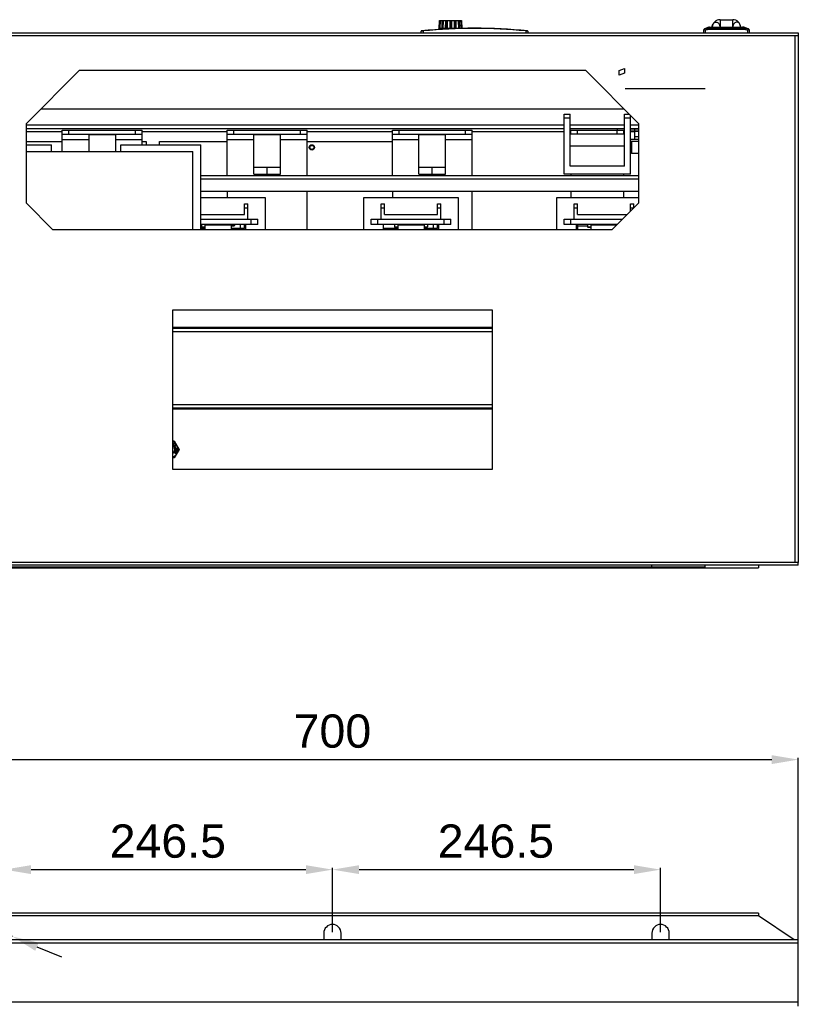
# Model space of a CAD drawing. Header units: millimetres. Extents: x 1117 to 38156, y -1945 to 7303.
# Tile 709 of 831: x 25585 to 26170, y 5861 to 6601. Entities that reach past the tile are written whole.
import ezdxf

# ---------------------------------------------------------------- set-up
doc = ezdxf.new("R2010")
doc.units = ezdxf.units.MM
doc.styles.get("Standard").update_dxf_attribs({"font": 'arial.ttf'})
doc.dimstyles.new('ISO-25', dxfattribs={"dimtxt": 2.5, "dimasz": 2.5, "dimexe": 1.25, "dimexo": 0.625, "dimtad": 1, "dimtxsty": 'Standard', "dimcen": 2.5, "dimadec": 0, "dimazin": 0, "dimtfac": 1, "dimtmove": 0, "dimatfit": 3, "dimfxl": 0, "dimarcsym": 0})

# ---------------------------------------------------------------- blocks, each defined once
blk = doc.blocks.new('*D231')
at = {"color": 0, "linetype": 'Continuous', "lineweight": -2}
for p, q in [((25573.55, 5915.05), (25573.55, 5963.41)), ((25593.55, 5962.16), (25800.05, 5962.16)), ((25820.05, 5915.05), (25820.05, 5963.41))]:
    blk.add_line(p, q, dxfattribs=at)
at = {"color": 0, "linetype": 'Continuous'}
for points in [[(25593.55, 5965.5), (25593.55, 5958.83), (25573.55, 5962.16)], [(25800.05, 5965.5), (25800.05, 5958.83), (25820.05, 5962.16)]]:
    blk.add_solid(points, dxfattribs=at)
at = {"layer": 'Defpoints', "color": 0, "linetype": 'Continuous'}
for p in [(25820.05, 5962.16), (25573.55, 5914.42), (25820.05, 5914.42)]:
    blk.add_point(p, dxfattribs=at)
at = {"color": 0, "linetype": 'Continuous', "insert": (25696.35, 5996.12), "char_height": 25, "width": 77.1094, "attachment_point": 2, "line_spacing_factor": 0.9}
blk.add_mtext('246.5', dxfattribs=at)
blk = doc.blocks.new('*D232')
at = {"color": 0, "linetype": 'Continuous', "lineweight": -2}
for p, q in [((25820.05, 5915.05), (25820.05, 5963.41)), ((25840.05, 5962.16), (26046.55, 5962.16)), ((26066.55, 5915.05), (26066.55, 5963.41))]:
    blk.add_line(p, q, dxfattribs=at)
at = {"color": 0, "linetype": 'Continuous'}
for points in [[(25840.05, 5965.5), (25840.05, 5958.83), (25820.05, 5962.16)], [(26046.55, 5965.5), (26046.55, 5958.83), (26066.55, 5962.16)]]:
    blk.add_solid(points, dxfattribs=at)
at = {"layer": 'Defpoints', "color": 0, "linetype": 'Continuous'}
for p in [(26066.55, 5962.16), (25820.05, 5914.42), (26066.55, 5914.42)]:
    blk.add_point(p, dxfattribs=at)
at = {"color": 0, "linetype": 'Continuous', "insert": (25942.85, 5996.12), "char_height": 25, "width": 77.1094, "attachment_point": 2, "line_spacing_factor": 0.9}
blk.add_mtext('246.5', dxfattribs=at)
blk = doc.blocks.new('*D234')
at = {"color": 0, "linetype": 'Continuous', "lineweight": -2}
for p, q in [((25372.34, 5998.43), (25549.09, 5924.63)), ((25579.55, 5911.92), (25567.55, 5916.93)), ((25598, 5904.21), (25616.46, 5896.51))]:
    blk.add_line(p, q, dxfattribs=at)
at = {"color": 0, "linetype": 'Continuous'}
for points in [[(25550.38, 5927.71), (25547.81, 5921.56), (25567.55, 5916.93)], [(25599.29, 5907.29), (25596.72, 5901.14), (25579.55, 5911.92)]]:
    blk.add_solid(points, dxfattribs=at)
at = {"layer": 'Defpoints', "color": 0, "linetype": 'Continuous'}
for p in [(25567.55, 5916.93), (25579.55, 5911.92)]:
    blk.add_point(p, dxfattribs=at)
at = {"color": 0, "linetype": 'Continuous', "insert": (25442.23, 6006.05), "char_height": 25, "width": 58.8438, "attachment_point": 3, "rotation": 337.33744, "line_spacing_factor": 0.9}
blk.add_mtext('∅13', dxfattribs=at)
blk = doc.blocks.new('*D236')
at = {"color": 0, "linetype": 'Continuous', "lineweight": -2}
for p, q in [((25470.05, 5907.55), (25470.05, 6046.1)), ((25490.05, 6044.85), (26150.05, 6044.85)), ((26170.05, 5907.55), (26170.05, 6046.1))]:
    blk.add_line(p, q, dxfattribs=at)
at = {"color": 0, "linetype": 'Continuous'}
for points in [[(25490.05, 6048.18), (25490.05, 6041.51), (25470.05, 6044.85)], [(26150.05, 6048.18), (26150.05, 6041.51), (26170.05, 6044.85)]]:
    blk.add_solid(points, dxfattribs=at)
at = {"layer": 'Defpoints', "color": 0, "linetype": 'Continuous'}
for p in [(26170.05, 6044.85), (25470.05, 5906.92), (26170.05, 5906.92)]:
    blk.add_point(p, dxfattribs=at)
at = {"color": 0, "linetype": 'Continuous', "insert": (25820.01, 6078.81), "char_height": 25, "width": 46.2656, "attachment_point": 2, "line_spacing_factor": 0.9}
blk.add_mtext('700', dxfattribs=at)

msp = doc.modelspace()

# ---------------------------------------------------------------- linework, layer by layer
at = {"color": 7, "linetype": 'Continuous'}
for p, q in [((25900.252, 6594.515), (25900.249, 6594.446)), ((25900.253, 6594.514), (25900.252, 6594.515)), ((25900.253, 6594.514), (25900.564, 6600.446)), ((25900.822, 6600.446), (25900.528, 6594.514)), ((25900.564, 6600.446), (25916.934, 6600.446)), ((25901.035, 6594.514), (25901.33, 6600.446)), ((25902.334, 6600.348), (25902.113, 6594.514)), ((25902.334, 6600.348), (25902.853, 6600.348)), ((25902.853, 6600.348), (25902.632, 6594.515)), ((25902.742, 6594.516), (25902.963, 6600.351)), ((25902.963, 6600.351), (25903.374, 6600.351)), ((25903.151, 6594.514), (25903.355, 6599.846)), ((25903.355, 6599.846), (25903.374, 6600.348)), ((25904.962, 6600.446), (25904.845, 6594.514)), ((25905.361, 6600.446), (25905.243, 6594.515)), ((25905.355, 6594.516), (25905.473, 6600.446)), ((25906.271, 6600.446), (25906.153, 6594.514)), ((25906.22, 6594.514), (25906.338, 6600.446)), ((25906.235, 6594.514), (25906.355, 6600.446)), ((25908.241, 6600.446), (25908.252, 6594.514)), ((25908.45, 6600.446), (25908.459, 6594.515)), ((25908.555, 6594.515), (25908.545, 6600.446)), ((25909.407, 6600.446), (25909.417, 6594.515)), ((25909.515, 6594.515), (25909.506, 6600.446)), ((25909.753, 6594.514), (25909.746, 6600.446)), ((25911.608, 6600.446), (25911.745, 6594.514)), ((25911.788, 6594.515), (25911.653, 6600.446)), ((25912.43, 6600.446), (25912.565, 6594.516)), ((25912.678, 6594.516), (25912.543, 6600.446)), ((25913.098, 6594.514), (25912.964, 6600.446)), ((25914.48, 6600.446), (25914.504, 6599.846)), ((25914.504, 6599.846), (25914.72, 6594.514)), ((25914.816, 6600.446), (25915.053, 6594.516)), ((25915.161, 6594.516), (25914.924, 6600.446)), ((25915.69, 6594.514), (25915.453, 6600.446)), ((25916.362, 6600.446), (25916.662, 6594.514)), ((25917.083, 6594.514), (25916.784, 6600.446)), ((25916.934, 6600.446), (25917.245, 6594.511)), ((26102.879, 6595.482), (26099.697, 6594.289)), ((26101.754, 6594.339), (26104.192, 6595.253)), ((26103.23, 6595.546), (26128.867, 6595.546)), ((26104.192, 6595.546), (26104.192, 6595.253)), ((26127.905, 6595.253), (26104.192, 6595.253)), ((26111.299, 6601.046), (26111.299, 6595.546)), ((26111.299, 6601.046), (26120.799, 6601.046)), ((26120.799, 6595.546), (26120.799, 6601.046)), ((26127.905, 6595.253), (26127.905, 6595.546)), ((26127.905, 6595.253), (26130.343, 6594.339)), ((26132.4, 6594.289), (26129.218, 6595.482)), ((25470.049, 6591.046), (26170.049, 6591.046)), ((25470.049, 6589.046), (26170.049, 6589.046)), ((25887.035, 6592.49), (25886.749, 6592.465)), ((25886.749, 6591.146), (25886.749, 6592.465)), ((25888.249, 6592.593), (25888.229, 6592.792)), ((25888.249, 6592.593), (25888.249, 6591.146)), ((25891.549, 6591.146), (25891.549, 6591.046)), ((25900.249, 6593.661), (25900.249, 6594.446)), ((25914.408, 6594.446), (25900.249, 6594.446)), ((25904.891, 6593.996), (25902.399, 6593.996)), ((25904.399, 6593.996), (25904.399, 6594.096)), ((25904.399, 6594.096), (25906.125, 6594.096)), ((25947.373, 6594.096), (25947.938, 6594.096)), ((25951.099, 6594.046), (25947.914, 6594.046)), ((25947.982, 6594.096), (25949.499, 6594.096)), ((25948.799, 6594.046), (25948.799, 6594.096)), ((25949.022, 6594.046), (25949.022, 6594.096)), ((25949.149, 6594.096), (25949.149, 6594.046)), ((25949.221, 6594.046), (25949.221, 6594.096)), ((25949.499, 6594.046), (25949.499, 6594.096)), ((25950.749, 6594.046), (25950.749, 6593.841)), ((25961.949, 6591.046), (25961.949, 6591.146)), ((25965.249, 6592.593), (25965.268, 6592.792)), ((25965.249, 6592.593), (25965.249, 6591.146)), ((25966.749, 6592.465), (25966.462, 6592.49)), ((25966.749, 6592.465), (25966.749, 6591.146)), ((26099.049, 6591.046), (26099.049, 6593.335)), ((26100.049, 6593.335), (26099.049, 6593.335)), ((26100.049, 6593.335), (26099.761, 6594.276)), ((26100.049, 6593.335), (26100.049, 6591.046)), ((26101.754, 6593.632), (26101.754, 6594.339)), ((26101.754, 6594.339), (26130.343, 6594.339)), ((26130.343, 6593.632), (26101.754, 6593.632)), ((26130.343, 6593.632), (26130.343, 6594.339)), ((26132.336, 6594.276), (26132.049, 6593.335)), ((26133.049, 6593.335), (26132.049, 6593.335)), ((26132.049, 6591.046), (26132.049, 6593.335)), ((26133.049, 6593.335), (26133.049, 6591.046)), ((26167.549, 6589.046), (26167.549, 6193.046)), ((26170.049, 6591.046), (26170.049, 6193.046)), ((25590.049, 6523.046), (25630.049, 6563.046)), ((25630.049, 6563.046), (26010.049, 6563.046)), ((26010.049, 6563.046), (26050.049, 6523.046)), ((26035.549, 6562.94), (26039.549, 6564.446)), ((26035.549, 6559.446), (26035.549, 6562.94)), ((26039.549, 6560.946), (26035.549, 6559.446)), ((26039.549, 6564.446), (26039.549, 6560.946)), ((26100.049, 6549.046), (26040.049, 6549.046)), ((25601.049, 6534.046), (26039.049, 6534.046)), ((25994.049, 6485.046), (25994.049, 6530.046)), ((25994.049, 6530.046), (25998.549, 6530.046)), ((25998.549, 6491.046), (25998.549, 6530.046)), ((26039.549, 6491.046), (26039.549, 6530.046)), ((26039.549, 6530.046), (26043.049, 6530.046)), ((26044.049, 6485.046), (26044.049, 6529.046)), ((25590.049, 6463.046), (25590.049, 6523.046)), ((25590.049, 6522.046), (25994.049, 6522.046)), ((25998.549, 6527.046), (25994.049, 6527.046)), ((25998.549, 6522.046), (26039.549, 6522.046)), ((26044.049, 6527.046), (26039.549, 6527.046)), ((26044.049, 6522.046), (26050.049, 6522.046)), ((26050.049, 6523.046), (26050.049, 6463.046)), ((25994.049, 6519.046), (25590.049, 6519.046)), ((25590.049, 6517.046), (25617.049, 6517.046)), ((25617.049, 6502.046), (25617.049, 6518.046)), ((25617.049, 6518.046), (25677.049, 6518.046)), ((25617.049, 6515.046), (25677.049, 6515.046)), ((25622.049, 6515.046), (25622.049, 6518.046)), ((25637.549, 6515.046), (25637.049, 6514.546)), ((25637.049, 6514.546), (25637.049, 6502.046)), ((25657.049, 6514.546), (25637.049, 6514.546)), ((25656.549, 6515.046), (25657.049, 6514.546)), ((25657.049, 6514.546), (25657.049, 6502.046)), ((25672.049, 6515.046), (25672.049, 6518.046)), ((25677.049, 6507.046), (25677.049, 6518.046)), ((25677.049, 6517.046), (25741.049, 6517.046)), ((25741.049, 6484.046), (25741.049, 6518.046)), ((25741.049, 6518.046), (25801.049, 6518.046)), ((25741.049, 6515.046), (25801.049, 6515.046)), ((25746.049, 6515.046), (25746.049, 6518.046)), ((25761.549, 6515.046), (25761.049, 6514.546)), ((25761.049, 6485.046), (25761.049, 6514.546)), ((25781.049, 6514.546), (25761.049, 6514.546)), ((25780.549, 6515.046), (25781.049, 6514.546)), ((25781.049, 6485.046), (25781.049, 6514.546)), ((25796.049, 6515.046), (25796.049, 6518.046)), ((25801.049, 6484.046), (25801.049, 6518.046)), ((25801.049, 6517.046), (25865.049, 6517.046)), ((25865.049, 6484.046), (25865.049, 6518.046)), ((25865.049, 6518.046), (25925.049, 6518.046)), ((25865.049, 6515.046), (25925.049, 6515.046)), ((25870.049, 6515.046), (25870.049, 6518.046)), ((25885.549, 6515.046), (25885.049, 6514.546)), ((25885.049, 6485.046), (25885.049, 6514.546)), ((25905.049, 6514.546), (25885.049, 6514.546)), ((25904.549, 6515.046), (25905.049, 6514.546)), ((25905.049, 6485.046), (25905.049, 6514.546)), ((25920.049, 6515.046), (25920.049, 6518.046)), ((25925.049, 6484.046), (25925.049, 6518.046)), ((25925.049, 6517.046), (25994.049, 6517.046)), ((26039.549, 6519.046), (25998.549, 6519.046)), ((25998.549, 6517.046), (25999.049, 6517.046)), ((26039.549, 6515.046), (25998.549, 6515.046)), ((25999.049, 6515.046), (25999.049, 6518.046)), ((25999.049, 6518.046), (26039.049, 6518.046)), ((26004.049, 6515.046), (26004.049, 6518.046)), ((26033.859, 6519.046), (26033.859, 6518.046)), ((26034.049, 6515.046), (26034.049, 6518.046)), ((26039.049, 6515.046), (26039.049, 6518.046)), ((26039.239, 6519.046), (26039.239, 6515.046)), ((26039.239, 6517.046), (26039.549, 6517.046)), ((26050.049, 6519.046), (26044.049, 6519.046)), ((26050.049, 6518.666), (26044.049, 6518.666)), ((26044.049, 6517.466), (26050.049, 6517.466)), ((26044.049, 6517.166), (26047.169, 6517.166)), ((26044.049, 6517.046), (26047.169, 6517.046)), ((26046.874, 6518.666), (26046.874, 6517.466)), ((26047.174, 6517.166), (26046.874, 6517.466)), ((26047.169, 6518.666), (26047.169, 6519.046)), ((26047.169, 6513.346), (26047.169, 6517.166)), ((26047.169, 6513.346), (26050.049, 6513.346)), ((26047.174, 6517.166), (26050.049, 6517.166)), ((26047.189, 6511.046), (26047.189, 6513.346)), ((26047.939, 6519.046), (26047.939, 6518.666)), ((25590.049, 6509.546), (25617.049, 6509.546)), ((25590.049, 6507.046), (25609.049, 6507.046)), ((25609.049, 6502.046), (25609.049, 6507.046)), ((25617.049, 6511.046), (25637.049, 6511.046)), ((25657.049, 6511.046), (25677.049, 6511.046)), ((25661.049, 6502.046), (25661.049, 6507.046)), ((25661.049, 6507.046), (25721.049, 6507.046)), ((25677.049, 6509.546), (25680.049, 6509.546)), ((25680.049, 6509.546), (25680.049, 6507.046)), ((25690.049, 6507.046), (25690.049, 6509.546)), ((25690.049, 6509.546), (25741.049, 6509.546)), ((25721.049, 6443.046), (25721.049, 6507.046)), ((25741.049, 6511.046), (25761.049, 6511.046)), ((25781.049, 6511.046), (25801.049, 6511.046)), ((25801.049, 6509.546), (25865.049, 6509.546)), ((25865.049, 6511.046), (25885.049, 6511.046)), ((25905.049, 6511.046), (25925.049, 6511.046)), ((26039.549, 6506.046), (25998.549, 6506.046)), ((26050.049, 6511.046), (26044.049, 6511.046)), ((26050.049, 6509.446), (26044.049, 6509.446)), ((26044.725, 6509.446), (26044.725, 6500.446)), ((25590.049, 6502.046), (25715.049, 6502.046)), ((25715.049, 6443.046), (25715.049, 6502.046)), ((26050.049, 6500.446), (26044.725, 6500.446)), ((26039.549, 6491.046), (25998.549, 6491.046)), ((25721.049, 6484.046), (26050.049, 6484.046)), ((25781.049, 6490.046), (25761.049, 6490.046)), ((25761.049, 6485.046), (25781.049, 6485.046)), ((25768.049, 6485.046), (25768.049, 6484.046)), ((25771.049, 6485.046), (25771.049, 6490.046)), ((25774.049, 6485.046), (25774.049, 6484.046)), ((25905.049, 6490.046), (25885.049, 6490.046)), ((25885.049, 6485.046), (25905.049, 6485.046)), ((25892.049, 6485.046), (25892.049, 6484.046)), ((25895.049, 6485.046), (25895.049, 6490.046)), ((25898.049, 6485.046), (25898.049, 6484.046)), ((26044.049, 6485.046), (25994.049, 6485.046)), ((25999.049, 6485.046), (25999.049, 6484.046)), ((26039.049, 6484.046), (26039.049, 6485.046)), ((25721.049, 6481.546), (26050.049, 6481.546)), ((25721.049, 6472.046), (26050.049, 6472.046)), ((25741.049, 6472.046), (25741.049, 6467.296)), ((25801.049, 6443.046), (25801.049, 6472.046)), ((25865.049, 6472.046), (25865.049, 6467.296)), ((25925.049, 6443.046), (25925.049, 6472.046)), ((25999.049, 6472.046), (25999.049, 6467.296)), ((26039.049, 6467.296), (26039.049, 6472.046)), ((25610.049, 6443.046), (25590.049, 6463.046)), ((25721.049, 6467.296), (25769.548, 6467.296)), ((25754.048, 6454.546), (25754.048, 6462.546)), ((25754.048, 6462.546), (25756.548, 6462.546)), ((25756.548, 6451.046), (25756.548, 6462.546)), ((25769.548, 6467.296), (25769.548, 6443.046)), ((25843.549, 6443.046), (25843.549, 6467.296)), ((25843.549, 6467.296), (25914.549, 6467.296)), ((25856.549, 6451.046), (25856.549, 6462.546)), ((25856.549, 6462.546), (25859.049, 6462.546)), ((25859.049, 6454.546), (25859.049, 6462.546)), ((25899.049, 6454.546), (25899.049, 6462.546)), ((25899.049, 6462.546), (25901.549, 6462.546)), ((25901.549, 6451.046), (25901.549, 6462.546)), ((25914.549, 6467.296), (25914.549, 6443.046)), ((25988.549, 6443.046), (25988.549, 6467.296)), ((25988.549, 6467.296), (26050.049, 6467.296)), ((26001.549, 6462.546), (26004.049, 6462.546)), ((26001.549, 6451.046), (26001.549, 6462.546)), ((26004.049, 6454.546), (26004.049, 6462.546)), ((26050.049, 6463.046), (26030.049, 6443.046)), ((26044.049, 6462.546), (26046.549, 6462.546)), ((26044.049, 6457.046), (26044.049, 6462.546)), ((26046.549, 6459.546), (26046.549, 6462.546)), ((25721.049, 6454.546), (25754.048, 6454.546)), ((25754.048, 6459.546), (25756.548, 6459.546)), ((25856.549, 6459.546), (25859.049, 6459.546)), ((25859.049, 6454.546), (25899.049, 6454.546)), ((25899.049, 6459.546), (25901.549, 6459.546)), ((26001.549, 6459.546), (26004.049, 6459.546)), ((26004.049, 6454.546), (26041.549, 6454.546)), ((26044.049, 6459.546), (26046.549, 6459.546)), ((25721.049, 6451.046), (25764.048, 6451.046)), ((25764.048, 6447.046), (25721.049, 6447.046)), ((25721.548, 6447.046), (25721.548, 6445.346)), ((25724.548, 6447.046), (25724.048, 6446.546)), ((25724.048, 6446.546), (25724.048, 6443.046)), ((25744.048, 6446.546), (25724.048, 6446.546)), ((25743.548, 6447.046), (25744.048, 6446.546)), ((25744.048, 6446.546), (25744.048, 6443.046)), ((25746.548, 6447.046), (25746.548, 6446.346)), ((25751.049, 6443.046), (25751.049, 6447.046)), ((25754.049, 6444.046), (25754.049, 6447.046)), ((25755.048, 6443.046), (25755.048, 6447.046)), ((25759.048, 6447.046), (25759.048, 6451.046)), ((25764.048, 6447.046), (25764.048, 6451.046)), ((25849.049, 6447.046), (25849.049, 6451.046)), ((25849.049, 6451.046), (25909.049, 6451.046)), ((25909.049, 6447.046), (25849.049, 6447.046)), ((25854.049, 6447.046), (25854.049, 6451.046)), ((25858.049, 6447.046), (25858.049, 6443.046)), ((25866.549, 6447.046), (25866.549, 6445.346)), ((25869.549, 6447.046), (25869.049, 6446.546)), ((25869.049, 6446.546), (25869.049, 6443.046)), ((25889.049, 6446.546), (25869.049, 6446.546)), ((25888.549, 6447.046), (25889.049, 6446.546)), ((25889.049, 6446.546), (25889.049, 6443.046)), ((25891.549, 6447.046), (25891.549, 6445.346)), ((25896.049, 6443.046), (25896.049, 6447.046)), ((25899.049, 6444.046), (25899.049, 6447.046)), ((25900.049, 6443.046), (25900.049, 6447.046)), ((25904.049, 6447.046), (25904.049, 6451.046)), ((25909.049, 6447.046), (25909.049, 6451.046)), ((25994.049, 6451.046), (26038.049, 6451.046)), ((25994.049, 6447.046), (25994.049, 6451.046)), ((26034.049, 6447.046), (25994.049, 6447.046)), ((25999.049, 6447.046), (25999.049, 6451.046)), ((26003.049, 6447.046), (26003.049, 6443.046)), ((26004.049, 6447.046), (26004.049, 6443.046)), ((26011.549, 6447.046), (26011.549, 6445.346)), ((26014.549, 6447.046), (26014.049, 6446.546)), ((26033.549, 6446.546), (26014.049, 6446.546)), ((26014.049, 6446.546), (26014.049, 6443.046)), ((26033.549, 6447.046), (26033.799, 6446.796)), ((26030.049, 6443.046), (25610.049, 6443.046)), ((25724.048, 6444.046), (25721.049, 6444.046)), ((25721.848, 6445.046), (25721.548, 6445.346)), ((25721.548, 6445.346), (25724.048, 6445.346)), ((25721.848, 6445.046), (25724.048, 6445.046)), ((25744.048, 6446.346), (25746.548, 6446.346)), ((25744.048, 6446.046), (25746.248, 6446.046)), ((25754.049, 6444.046), (25744.048, 6444.046)), ((25746.248, 6446.046), (25746.548, 6446.346)), ((25869.049, 6444.046), (25858.049, 6444.046)), ((25861.049, 6444.046), (25861.049, 6443.046)), ((25866.849, 6445.046), (25866.549, 6445.346)), ((25866.549, 6445.346), (25869.049, 6445.346)), ((25866.849, 6445.046), (25869.049, 6445.046)), ((25889.049, 6445.346), (25891.549, 6445.346)), ((25889.049, 6445.046), (25891.249, 6445.046)), ((25899.049, 6444.046), (25889.049, 6444.046)), ((25891.249, 6445.046), (25891.549, 6445.346)), ((26004.049, 6446.167), (26011.549, 6446.167)), ((26011.549, 6445.346), (26014.049, 6445.346)), ((26011.849, 6445.046), (26011.549, 6445.346)), ((26011.849, 6445.046), (26014.049, 6445.046)), ((25700.049, 6263.046), (25700.049, 6383.046)), ((25700.049, 6383.046), (25940.049, 6383.046)), ((25940.049, 6383.046), (25940.049, 6263.046)), ((25940.049, 6369.546), (25700.049, 6369.546)), ((25700.049, 6369.046), (25940.049, 6369.046)), ((25700.049, 6366.546), (25940.049, 6366.546)), ((25940.049, 6311.546), (25700.049, 6311.546)), ((25940.049, 6309.046), (25700.049, 6309.046)), ((25700.049, 6308.546), (25940.049, 6308.546)), ((25700.049, 6284.396), (25701.215, 6284.396)), ((25701.215, 6284.396), (25704.881, 6278.046)), ((25700.049, 6281.212), (25700.192, 6281.126)), ((25700.863, 6282.647), (25700.142, 6281.442)), ((25700.192, 6281.126), (25701.04, 6282.542)), ((25700.636, 6281.09), (25700.407, 6280.927)), ((25700.407, 6280.927), (25701.205, 6279.807)), ((25702.306, 6280.803), (25700.636, 6281.09)), ((25701.377, 6279.93), (25700.698, 6280.882)), ((25700.698, 6280.882), (25702.349, 6280.622)), ((25701.04, 6282.542), (25700.863, 6282.647)), ((25701.201, 6276.411), (25701.112, 6276.226)), ((25701.307, 6276.552), (25701.199, 6276.41)), ((25701.205, 6279.807), (25701.377, 6279.93)), ((25704.881, 6278.046), (25701.215, 6271.696)), ((25701.285, 6276.181), (25701.344, 6276.305)), ((25701.476, 6276.661), (25701.307, 6276.552)), ((25701.344, 6276.305), (25701.435, 6276.414)), ((25701.435, 6276.414), (25701.558, 6276.508)), ((25701.616, 6276.709), (25701.476, 6276.661)), ((25701.534, 6277.154), (25701.538, 6277.36)), ((25701.534, 6277.154), (25703.184, 6277.126)), ((25702.836, 6277.338), (25701.538, 6277.36)), ((25701.543, 6277.842), (25702.836, 6277.338)), ((25702.857, 6278.576), (25701.548, 6278.115)), ((25701.558, 6278.597), (25701.562, 6278.804)), ((25701.558, 6278.597), (25702.857, 6278.576)), ((25701.558, 6276.508), (25701.729, 6276.54)), ((25703.212, 6278.776), (25701.562, 6278.804)), ((25701.751, 6281.885), (25701.608, 6281.783)), ((25701.608, 6281.783), (25702.306, 6280.803)), ((25701.804, 6276.695), (25701.616, 6276.709)), ((25701.724, 6277.976), (25703.206, 6278.467)), ((25703.189, 6277.436), (25701.724, 6277.976)), ((25701.729, 6276.54), (25701.824, 6276.495)), ((25702.549, 6280.765), (25701.751, 6281.885)), ((25701.899, 6276.65), (25701.804, 6276.695)), ((25701.824, 6276.495), (25701.907, 6276.341)), ((25702.012, 6279.76), (25701.845, 6279.707)), ((25701.845, 6279.707), (25701.99, 6279.248)), ((25702.027, 6276.512), (25701.899, 6276.65)), ((25701.91, 6276.187), (25701.907, 6276.341)), ((25701.99, 6279.248), (25702.157, 6279.301)), ((25702.157, 6279.301), (25702.012, 6279.76)), ((25702.063, 6276.342), (25702.027, 6276.512)), ((25702.063, 6276.342), (25702.065, 6276.265)), ((25702.126, 6276.312), (25702.065, 6276.265)), ((25702.266, 6276.359), (25702.126, 6276.312)), ((25702.266, 6276.359), (25702.422, 6276.361)), ((25702.349, 6280.622), (25702.549, 6280.765)), ((25702.517, 6276.315), (25702.422, 6276.361)), ((25702.646, 6276.178), (25702.517, 6276.315)), ((25703.184, 6277.126), (25703.189, 6277.436)), ((25703.206, 6278.467), (25703.212, 6278.776)), ((25701.215, 6271.696), (25700.049, 6271.696)), ((25701.112, 6276.227), (25701.069, 6276.056)), ((25701.069, 6276.056), (25701.09, 6275.855)), ((25701.09, 6275.855), (25701.141, 6275.717)), ((25701.112, 6276.229), (25701.112, 6276.227)), ((25701.141, 6275.717), (25701.269, 6275.579)), ((25701.257, 6276.042), (25701.285, 6276.181)), ((25701.257, 6276.042), (25701.261, 6275.888)), ((25701.343, 6275.734), (25701.261, 6275.888)), ((25701.269, 6275.579), (25701.364, 6275.533)), ((25701.438, 6275.688), (25701.343, 6275.734)), ((25701.364, 6275.533), (25701.552, 6275.52)), ((25701.61, 6275.721), (25701.438, 6275.688)), ((25701.552, 6275.52), (25701.707, 6275.598)), ((25701.732, 6275.814), (25701.61, 6275.721)), ((25701.707, 6275.598), (25701.768, 6275.645)), ((25701.823, 6275.923), (25701.732, 6275.814)), ((25701.77, 6275.568), (25701.768, 6275.645)), ((25701.77, 6275.568), (25701.82, 6275.429)), ((25701.82, 6275.429), (25701.917, 6275.307)), ((25701.883, 6276.047), (25701.823, 6275.923)), ((25701.91, 6276.187), (25701.883, 6276.047)), ((25701.917, 6275.307), (25702.012, 6275.261)), ((25701.922, 6275.723), (25701.95, 6275.863)), ((25701.958, 6275.554), (25701.922, 6275.723)), ((25701.95, 6275.863), (25702.009, 6275.987)), ((25702.023, 6275.447), (25701.958, 6275.554)), ((25702.009, 6275.987), (25702.1, 6276.096)), ((25702.012, 6275.261), (25702.2, 6275.247)), ((25702.087, 6275.416), (25702.023, 6275.447)), ((25702.211, 6275.433), (25702.087, 6275.416)), ((25702.1, 6276.096), (25702.255, 6276.174)), ((25702.2, 6275.247), (25702.34, 6275.295)), ((25702.366, 6275.511), (25702.211, 6275.433)), ((25702.255, 6276.174), (25702.379, 6276.191)), ((25702.34, 6275.295), (25702.509, 6275.404)), ((25702.457, 6275.62), (25702.366, 6275.511)), ((25702.379, 6276.191), (25702.443, 6276.16)), ((25702.443, 6276.16), (25702.508, 6276.053)), ((25702.516, 6275.744), (25702.457, 6275.62)), ((25702.508, 6276.053), (25702.544, 6275.883)), ((25702.509, 6275.404), (25702.615, 6275.544)), ((25702.544, 6275.883), (25702.516, 6275.744)), ((25702.615, 6275.544), (25702.674, 6275.668)), ((25702.696, 6276.039), (25702.646, 6276.178)), ((25702.674, 6275.668), (25702.717, 6275.839)), ((25702.717, 6275.839), (25702.696, 6276.039)), ((25940.049, 6263.046), (25700.049, 6263.046)), ((26170.049, 6193.046), (25470.049, 6193.046)), ((26170.049, 6191.046), (25470.049, 6191.046)), ((26167.549, 6193.046), (25472.549, 6193.046)), ((25500.049, 6189.046), (26140.049, 6189.046)), ((26100.049, 6189.546), (25540.049, 6189.546)), ((26060.049, 6189.546), (26060.049, 6191.046)), ((26100.049, 6189.546), (26100.049, 6191.046)), ((26140.049, 6191.046), (26140.049, 6189.046)), ((26170.049, 6191.046), (26170.049, 6193.046)), ((26140.049, 5929.422), (25500.049, 5929.422)), ((26140.049, 5929.422), (26140.049, 5927.422)), ((26140.049, 5927.422), (25500.049, 5927.422)), ((26167.049, 5909.422), (26140.049, 5927.422)), ((25813.549, 5914.422), (25813.549, 5909.422)), ((25826.549, 5909.422), (25826.549, 5914.422)), ((26060.049, 5914.422), (26060.049, 5909.422)), ((26073.049, 5909.422), (26073.049, 5914.422)), ((26170.049, 5909.422), (25470.049, 5909.422)), ((26170.049, 5906.922), (25470.049, 5906.922)), ((26170.049, 5859.422), (26170.049, 5909.422)), ((26170.049, 5862.422), (25470.049, 5862.422))]:
    msp.add_line(p, q, dxfattribs=at)
for radius in [2, 1.6, 1.5]:
    msp.add_circle((25804.549, 6505.046), radius, dxfattribs=at)
for centre, radius, start, end in [((25926.749, 6193.646), 401, 84.301057, 95.698943), ((26103.23, 6594.546), 1, 90, 110.556046), ((26111.299, 6595.046), 6, 90, 175.198857), ((26120.799, 6595.046), 6, 4.805466, 90), ((26128.867, 6594.546), 1, 69.443954, 90), ((25886.949, 6592.465), 0.2, 95.697812, 180), ((25931.754, 6072.248), 522.16, 94.779338, 94.913028), ((25926.749, 6193.646), 400.8, 84.487789, 95.512211), ((25921.477, 6069.108), 525.312, 85.087418, 85.220263), ((25966.549, 6592.465), 0.2, 0, 84.302188), ((26100.049, 6593.353), 1, 110.556045, 180), ((26100.016, 6593.334), 0.968, 172.993725, 179.985969), ((26100.02, 6593.334), 0.972, 165.373308, 173.003916), ((26100.033, 6593.337), 0.978, 109.397099, 121.637326), ((26100.073, 6593.218), 1.104, 106.408481, 109.292075), ((26132.05, 6593.308), 1.009, 70.531809, 73.559638), ((26132.05, 6593.306), 1.012, 60.155762, 70.536031), ((26132.049, 6593.353), 1, 360, 69.443955), ((26132.074, 6593.333), 0.975, 0.065972, 17.319409), ((25697.549, 6278.046), 6.35, 293.202864, 66.797136), ((25697.549, 6278.046), 4, 22.500029, 51.203942), ((25697.549, 6278.046), 4, 335.852738, 337.499971), ((25697.549, 6278.046), 4, 0, 22.500029), ((25697.549, 6278.046), 4, 337.499971, 356.985973), ((25697.549, 6278.046), 4, 356.985973, 0), ((25697.549, 6278.046), 4, 308.803757, 332.979893), ((25820.049, 5914.422), 6.5, 0, 180), ((26066.549, 5914.422), 6.5, 0, 180)]:
    msp.add_arc(centre, radius, start, end, dxfattribs=at)
for centre, major_axis, ratio, start_param, end_param in [((25908.772, 6594.069), (8.52, -0.445), 0.003901, 3.137312, 3.1415921), ((25908.771, 6594.069), (8.52, -0.42), 0.0176403, 2.7100628, 2.8865239), ((25908.766, 6594.069), (8.52, -0.323), 0.0361686, 8.5748713, 8.7513317), ((25908.757, 6594.069), (8.52, -0.17), 0.0484759, 8.1555857, 8.3320456), ((25908.748, 6594.069), (8.52, 0.013), 0.0523842, 1.4524719, 1.6289316), ((25908.738, 6594.069), (8.52, 0.194), 0.0471913, 7.3157836, 7.4922436), ((25908.731, 6594.069), (8.52, 0.341), 0.033829, 0.6134401, 0.7899007)]:
    msp.add_ellipse(centre, major_axis=major_axis, ratio=ratio, start_param=start_param, end_param=end_param, dxfattribs=at)
for points, knots in [([(25902.334, 6600.348), (25902.335, 6600.372), (25902.329, 6600.416), (25902.291, 6600.446), (25902.274, 6600.446)], [0, 0, 0, 0, 0.5840016, 1, 1, 1, 1]), ([(25902.819, 6600.446), (25902.832, 6600.446), (25902.851, 6600.403), (25902.853, 6600.372), (25902.853, 6600.348)], [0, 0, 0, 0, 0.3457726, 1, 1, 1, 1]), ([(25902.853, 6600.348), (25902.863, 6600.349), (25902.9, 6600.35), (25902.936, 6600.352), (25902.963, 6600.351)], [0, 0, 0, 0, 0.269388, 1, 1, 1, 1]), ([(25903.039, 6600.446), (25903.019, 6600.446), (25902.976, 6600.42), (25902.964, 6600.375), (25902.963, 6600.351)], [0, 0, 0, 0, 0.4548194, 1, 1, 1, 1]), ([(25903.456, 6600.446), (25903.435, 6600.446), (25903.39, 6600.421), (25903.375, 6600.373), (25903.374, 6600.348)], [0, 0, 0, 0, 0.4541575, 1, 1, 1, 1]), ([(26102.879, 6595.482), (26102.899, 6595.49), (26102.961, 6595.491), (26103.136, 6595.477), (26103.289, 6595.448), (26103.404, 6595.427)], [0, 0, 0, 0, 0.1228675, 0.3390887, 1, 1, 1, 1]), ([(26103.404, 6595.427), (26103.465, 6595.415), (26103.729, 6595.362), (26103.991, 6595.301), (26104.192, 6595.253)], [0, 0, 0, 0, 0.231414, 1, 1, 1, 1]), ([(26105.32, 6595.549), (26105.362, 6596.041), (26105.559, 6596.979), (26106.2, 6598.187), (26107.128, 6599.025), (26108.264, 6599.337), (26109.402, 6599.024), (26110.342, 6598.188), (26111.004, 6596.983), (26111.218, 6596.042), (26111.267, 6595.55)], [0, 0, 0, 0, 0.1438184, 0.2758808, 0.3927099, 0.4985143, 0.604755, 0.722592, 0.8556311, 1, 1, 1, 1]), ([(26126.777, 6595.549), (26126.736, 6596.041), (26126.538, 6596.98), (26125.898, 6598.187), (26124.97, 6599.025), (26123.834, 6599.337), (26122.695, 6599.024), (26121.756, 6598.188), (26121.094, 6596.983), (26120.88, 6596.042), (26120.83, 6595.55)], [0, 0, 0, 0, 0.1438221, 0.2758897, 0.3927207, 0.4985235, 0.6047625, 0.7225969, 0.8556318, 1, 1, 1, 1]), ([(26128.703, 6595.428), (26128.641, 6595.417), (26128.374, 6595.363), (26128.109, 6595.302), (26127.905, 6595.253)], [0, 0, 0, 0, 0.2308759, 1, 1, 1, 1]), ([(26129.218, 6595.482), (26129.198, 6595.49), (26129.138, 6595.491), (26128.966, 6595.477), (26128.815, 6595.45), (26128.703, 6595.428)], [0, 0, 0, 0, 0.1231927, 0.3389856, 1, 1, 1, 1]), ([(26101.754, 6594.339), (26101.591, 6594.379), (26100.927, 6594.477), (26100.246, 6594.398), (26099.761, 6594.276)], [0, 0, 0, 0, 0.2518439, 1, 1, 1, 1]), ([(26100.049, 6593.335), (26100.189, 6593.377), (26100.745, 6593.531), (26101.323, 6593.632), (26101.754, 6593.632)], [0, 0, 0, 0, 0.253507, 1, 1, 1, 1]), ([(26132.336, 6594.276), (26131.851, 6594.398), (26131.17, 6594.476), (26130.506, 6594.379), (26130.343, 6594.339)], [0, 0, 0, 0, 0.7481578, 1, 1, 1, 1]), ([(26130.343, 6593.632), (26130.485, 6593.632), (26131.063, 6593.595), (26131.631, 6593.462), (26132.049, 6593.335)], [0, 0, 0, 0, 0.2455222, 1, 1, 1, 1])]:
    msp.add_open_spline(points, degree=3, knots=knots, dxfattribs=at)
for points in [[(25902.399, 6593.996), (25902.116, 6593.996), (25901.954, 6593.925), (25901.91, 6593.781)], [(25902.399, 6593.996), (25902.116, 6593.996), (25901.954, 6593.925), (25901.91, 6593.781)], [(25951.099, 6594.046), (25951.412, 6594.046), (25951.578, 6593.958), (25951.597, 6593.781)], [(25951.099, 6594.046), (25951.201, 6594.046), (25951.287, 6594.037), (25951.358, 6594.018)], [(26099.08, 6593.579), (26099.142, 6593.817), (26099.311, 6594.041), (26099.52, 6594.169)], [(26099.761, 6594.276), (26099.743, 6594.289), (26099.718, 6594.297), (26099.697, 6594.289)], [(26132.4, 6594.289), (26132.379, 6594.297), (26132.354, 6594.289), (26132.336, 6594.276)], [(26132.553, 6594.183), (26132.761, 6594.064), (26132.933, 6593.852), (26133.004, 6593.624)]]:
    msp.add_open_spline(points, degree=3, dxfattribs=at)

# ---------------------------------------------------------------- dimensions: what is measured, and where the dimension line sits
at = {"linetype": 'Continuous'}
for base, p1, p2, picture, middle in [((26170.049, 6044.847), (25470.049, 5906.922), (26170.049, 5906.922), '*D236', (25820.008, 6044.847)), ((25820.049, 5962.164), (25573.549, 5914.422), (25820.049, 5914.422), '*D231', (25696.347, 5962.164)), ((26066.549, 5962.164), (25820.049, 5914.422), (26066.549, 5914.422), '*D232', (25942.847, 5962.164))]:
    dim = msp.add_linear_dim(base=base, p1=p1, p2=p2, dimstyle='ISO-25', override={"dimtxt": 25, "dimasz": 20, "dimdsep": 46}, dxfattribs=at)
    dim.commit()
    dim.dimension.update_dxf_attribs({"geometry": picture, "text_midpoint": middle, "dimtype": 160})
dim = msp.add_diameter_dim_2p(p1=(25579.547, 5911.918), p2=(25567.55, 5916.927), dimstyle='ISO-25', override={"dimtxt": 25, "dimasz": 20, "dimdsep": 46}, dxfattribs=at)
dim.commit()
dim.dimension.update_dxf_attribs({"geometry": '*D234', "text_midpoint": (25401.995, 5986.053), "dimtype": 163})

doc.saveas('drawing.dxf')
